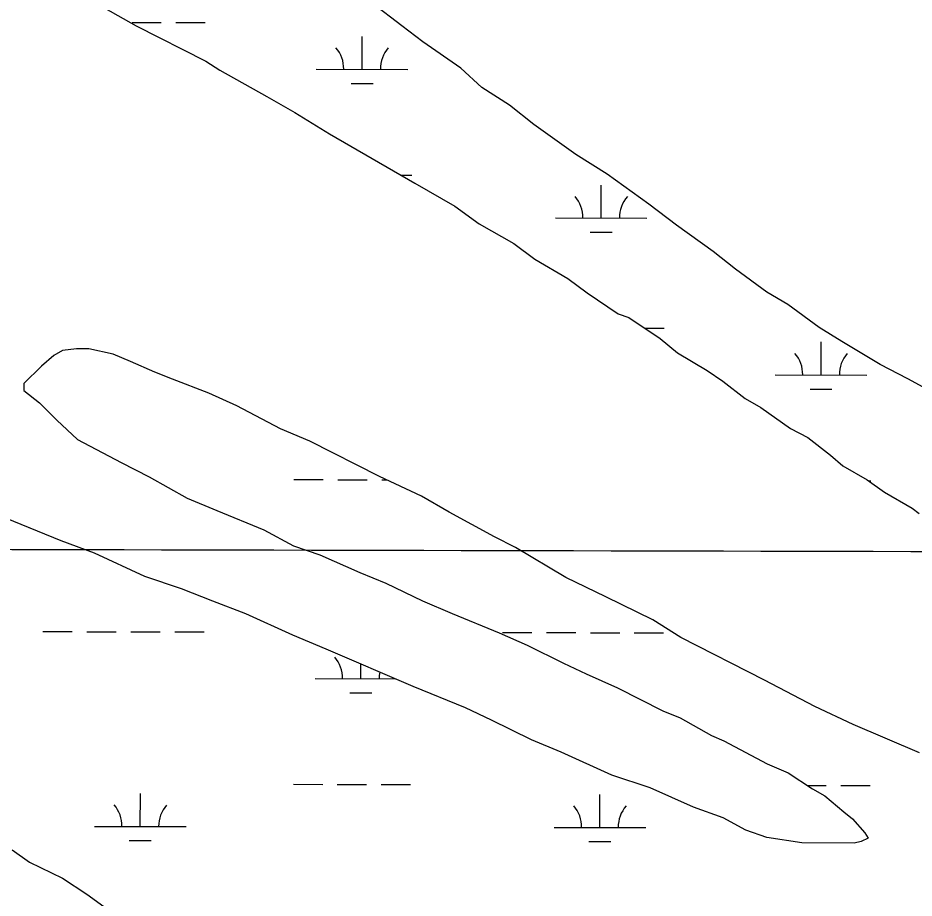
# Model space of a CAD drawing. Extents: x 3187622 to 3225504, y 800805 to 826213.
# Drawn here: x 3218501 to 3219479, y 817935 to 818896 of the extents above; entities that cross this region are included whole.
import ezdxf

# ---------------------------------------------------------------- set-up
doc = ezdxf.new("R2010")
doc.units = 0
for name, color, linetype in [('V-GRID-MAJR', 7, 'Continuous'), ('V-SITE-VEGE', 7, 'Continuous'), ('V-WETL-SWMP', 7, 'Continuous')]:
    doc.layers.add(name, color=color, linetype=linetype)

msp = doc.modelspace()

# ---------------------------------------------------------------- linework, layer by layer
at = {"layer": 'V-GRID-MAJR'}
msp.add_spline([(3191823.839, 818371.837), (3197059.682, 818359.272), (3202295.526, 818347.468), (3207531.372, 818336.426), (3212767.22, 818326.145), (3218003.0700000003, 818316.626), (3223238.92, 818307.868), (3223238.921, 818307.868)], degree=3, dxfattribs=at)
at = {"layer": 'V-SITE-VEGE'}
for p, q in [((3218549.423, 818532.7220000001), (3218539.847, 818527.061)), ((3218564.697, 818534.53), (3218549.423, 818532.7219999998)), ((3218578.052, 818534.4400000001), (3218564.697, 818534.53)), ((3218604.723, 818528.5380000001), (3218578.052, 818534.4400000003)), ((3218539.847, 818527.061), (3218526.418, 818515.7030000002)), ((3218623.749, 818520.782), (3218604.723, 818528.5379999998)), ((3218526.418, 818515.7030000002), (3218507.214, 818496.753)), ((3218650.381, 818509.156), (3218623.749, 818520.782)), ((3218669.409, 818501.4), (3218650.381, 818509.156)), ((3218507.214, 818496.753), (3218507.163, 818489.122)), ((3218709.37, 818485.872), (3218669.409, 818501.4)), ((3218507.163, 818489.122), (3218524.2430000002, 818475.654)), ((3218739.805, 818472.314), (3218709.37, 818485.872)), ((3218524.2430000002, 818475.654), (3218543.193, 818456.4500000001)), ((3218787.333, 818447.1950000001), (3218739.805, 818472.314)), ((3218543.193, 818456.4500000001), (3218565.946, 818435.313)), ((3218819.6750000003, 818433.625), (3218787.333, 818447.1950000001)), ((3218565.946, 818435.313), (3218613.4760000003, 818410.194)), ((3218895.732, 818394.963), (3218819.6750000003, 818433.625)), ((3218613.4760000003, 818410.194), (3218643.897, 818394.728)), ((3218643.897, 818394.728), (3218685.715, 818371.561)), ((3218941.38, 818373.674), (3218895.732, 818394.963)), ((3218685.715, 818371.561), (3218718.059, 818357.9890000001)), ((3218971.788, 818356.3010000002), (3218941.38, 818373.674)), ((3218548.043, 818324.778), (3218452.907, 818363.5650000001)), ((3218718.059, 818357.9890000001), (3218769.427, 818336.661)), ((3219021.213, 818329.2630000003), (3218971.788, 818356.3010000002)), ((3218769.427, 818336.661), (3218801.745, 818319.275)), ((3219044.029, 818317.6660000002), (3219021.213, 818329.2630000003)), ((3218584.2, 818311.184), (3218548.043, 818324.778)), ((3218801.745, 818319.275), (3218830.298, 818309.547)), ((3219099.137, 818284.867), (3219044.029, 818317.666)), ((3218639.361, 818286.014), (3218584.2, 818311.184)), ((3218830.298, 818309.547), (3218874.0500000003, 818290.177)), ((3218874.0500000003, 818290.177), (3218902.59, 818278.541)), ((3218679.3340000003, 818272.394), (3218639.361, 818286.014)), ((3218902.59, 818278.541), (3218942.526, 818259.197)), ((3219142.876, 818263.59), (3219099.137, 818284.867)), ((3218713.585, 818258.8100000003), (3218679.3340000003, 818272.3940000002)), ((3218749.742, 818245.2150000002), (3218713.585, 818258.8100000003)), ((3218942.526, 818259.197), (3218974.8680000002, 818245.625)), ((3219194.222, 818238.447), (3219142.876, 818263.59)), ((3218801.1, 818221.981), (3218749.742, 818245.215)), ((3218974.8680000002, 818245.625), (3219026.238, 818224.2990000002)), ((3219224.6180000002, 818219.1670000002), (3219194.222, 818238.447)), ((3218837.245, 818206.4780000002), (3218801.1, 818221.9810000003)), ((3219026.238, 818224.2990000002), (3219056.674, 818210.7440000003)), ((3219315.8850000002, 818172.772), (3219224.6180000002, 818219.1670000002)), ((3219056.674, 818210.7440000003), (3219096.61, 818191.4)), ((3218932.366, 818165.782), (3218837.245, 818206.4780000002)), ((3219096.61, 818191.4), (3219121.335, 818179.7880000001)), ((3219121.335, 818179.7880000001), (3219155.572, 818164.299)), ((3219371.019, 818143.7880000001), (3219315.8850000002, 818172.772)), ((3218989.446, 818142.5080000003), (3218932.366, 818165.782)), ((3219155.572, 818164.299), (3219205.008, 818139.166)), ((3219017.973, 818128.9650000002), (3218989.446, 818142.5080000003)), ((3219412.864, 818124.433), (3219371.019, 818143.7880000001)), ((3219205.008, 818139.166), (3219224.036, 818131.41)), ((3219224.036, 818131.41), (3219258.2460000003, 818112.1060000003)), ((3219061.7120000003, 818107.686), (3219017.973, 818128.9650000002)), ((3219485.154, 818093.426), (3219412.864, 818124.433)), ((3219258.2460000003, 818112.1060000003), (3219271.562, 818106.2930000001)), ((3219094.056, 818094.118), (3219061.7120000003, 818107.686)), ((3219271.562, 818106.2930000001), (3219319.092, 818081.175)), ((3219149.217, 818068.948), (3219094.056, 818094.118)), ((3219319.092, 818081.175), (3219341.921, 818071.484)), ((3219341.921, 818071.484), (3219368.515, 818054.137)), ((3219191.096, 818055.317), (3219149.217, 818068.948)), ((3219238.651, 818034.013), (3219191.096, 818055.317)), ((3219368.515, 818054.137), (3219381.818, 818046.416)), ((3219381.818, 818046.416), (3219402.6920000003, 818029.108)), ((3219271.005, 818022.3520000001), (3219238.651, 818034.013)), ((3219402.6920000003, 818029.108), (3219412.178, 818021.414)), ((3219295.716, 818008.833), (3219271.005, 818022.3520000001)), ((3219412.178, 818021.414), (3219425.431, 818006.062)), ((3219318.56, 818001.0510000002), (3219295.716, 818008.833)), ((3219425.431, 818006.062), (3219429.207, 818000.316)), ((3219356.6750000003, 817995.073), (3219318.56, 818001.0510000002)), ((3219413.9080000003, 817994.6940000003), (3219356.6750000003, 817995.073)), ((3219421.552, 817996.549), (3219413.9080000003, 817994.694)), ((3219429.207, 818000.316), (3219421.552, 817996.549)), ((3218494.289, 817987.4500000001), (3218513.278, 817973.968)), ((3218513.278, 817973.968), (3218549.411, 817956.558)), ((3218549.411, 817956.558), (3218576.006, 817939.212)), ((3218576.006, 817939.212), (3218615.877, 817910.329))]:
    msp.add_line(p, q, dxfattribs=at)
for points in [[(3218595.788, 818906.3470000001), (3218630, 818887.04), (3218706.056, 818848.378), (3218721.254, 818838.738), (3218772.573, 818809.781), (3218802.984, 818792.408), (3218840.985, 818769.262), (3218934.109, 818715.223), (3218977.824, 818690.133), (3219004.4050000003, 818670.878), (3219042.42, 818649.638), (3219065.198, 818632.316), (3219101.306, 818611.091), (3219122.1890000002, 818595.692), (3219156.377, 818572.568), (3219167.798, 818568.677), (3219201.986, 818545.555), (3219220.96, 818530.166), (3219253.265, 818510.8740000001), (3219270.36, 818499.313), (3219295.034, 818480.0700000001), (3219312.139, 818470.4180000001), (3219344.42, 818447.308), (3219363.433, 818437.644), (3219388.11, 818418.4010000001), (3219401.3850000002, 818406.868), (3219427.9930000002, 818391.426), (3219446.982, 818377.946), (3219477.392, 818360.573), (3219484.982, 818354.7980000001)], [(3219497.3170000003, 818488.2660000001), (3219472.606, 818501.787), (3219442.183, 818517.2490000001), (3219400.377, 818542.327), (3219375.678, 818557.755), (3219341.503, 818582.783), (3219318.699, 818596.29), (3219284.524, 818621.318), (3219259.852, 818640.561), (3219219.981, 818669.444), (3219189.607, 818692.54), (3219144.037, 818725.277), (3219109.838, 818746.488), (3219064.268, 818779.225), (3219037.697, 818800.387), (3219007.301, 818819.667), (3218984.545, 818840.805), (3218942.7660000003, 818869.7000000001), (3218919.988, 818887.022), (3218887.722, 818912.0380000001)]]:
    msp.add_lwpolyline(points, dxfattribs=at)
at = {"layer": 'V-WETL-SWMP'}
for p, q in [((3218595.788906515, 818906.3478194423), (3218630.0008560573, 818887.0417977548)), ((3218919.9902914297, 818887.0225550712), (3218887.723333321, 818912.0385730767)), ((3218625.3212543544, 818890.8970215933), (3218657.32115688, 818890.8318445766)), ((3218630.0008560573, 818887.0417977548), (3218706.0577403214, 818848.3797480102)), ((3218673.3211081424, 818890.7992560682), (3218705.3210106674, 818890.7340790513)), ((3218942.769261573, 818869.7005422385), (3218919.9902914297, 818887.0225550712)), ((3218876.5331809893, 818839.6432601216), (3218876.606474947, 818875.6431789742)), ((3218984.5492044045, 818840.8055176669), (3218942.769261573, 818869.7005422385)), ((3218706.057740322, 818848.3797480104), (3218721.2557187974, 818838.7397387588)), ((3218721.255718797, 818838.7397387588), (3218772.5746431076, 818809.7817062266)), ((3218826.533333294, 818839.7450992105), (3218926.5330286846, 818839.5414210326)), ((3219007.302177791, 818819.6685062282), (3218984.5492044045, 818840.8055176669)), ((3218864.5018009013, 818824.236736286), (3218888.501727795, 818824.1878535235)), ((3219037.699134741, 818800.3874877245), (3219007.302177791, 818819.6685062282)), ((3218772.5746431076, 818809.7817062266), (3218802.9845984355, 818792.4086870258)), ((3219064.268100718, 818779.2254731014), (3219037.699134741, 818800.3874877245)), ((3218802.9845984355, 818792.4086870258), (3218840.986543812, 818769.262663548)), ((3219109.8380393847, 818746.4894467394), (3219064.268100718, 818779.2254731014)), ((3218840.986543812, 818769.262663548), (3218934.1114077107, 818715.2246050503)), ((3219144.0379905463, 818725.2764257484), (3219109.8380393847, 818746.4894467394)), ((3218918.773166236, 818724.1250077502), (3218930.8900016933, 818724.1003283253)), ((3219189.6079292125, 818692.5403993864), (3219144.0379905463, 818725.2764257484)), ((3218934.1114077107, 818715.2246050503), (3218977.824343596, 818690.132577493)), ((3219137.638842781, 818677.2491368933), (3219137.712136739, 818713.2490557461)), ((3218977.824343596, 818690.132577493), (3219004.4053079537, 818670.8775621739)), ((3219219.979889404, 818669.444382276), (3219189.6079292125, 818692.5403993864)), ((3219004.4053079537, 818670.8775621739), (3219042.4212517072, 818649.6385379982)), ((3219087.638995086, 818677.3509759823), (3219187.6386904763, 818677.1472978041)), ((3219259.8518359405, 818640.5613592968), (3219219.979889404, 818669.444382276)), ((3219125.6074626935, 818661.8426130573), (3219149.607389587, 818661.7937302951)), ((3219042.4212517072, 818649.638537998), (3219065.1992218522, 818632.316525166)), ((3219284.525804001, 818621.3193455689), (3219259.8518359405, 818640.5613592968)), ((3219065.1992218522, 818632.316525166), (3219101.30716931, 818611.0905025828)), ((3219318.700758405, 818596.2903259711), (3219284.525804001, 818621.3193455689)), ((3219101.30716931, 818611.0905025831), (3219122.1911415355, 818595.6894906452)), ((3219122.1911415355, 818595.6894906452), (3219156.3780943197, 818572.5674703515)), ((3219341.5047253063, 818582.7843117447), (3219318.700758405, 818596.2903259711)), ((3219375.678679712, 818557.7552921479), (3219341.5047253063, 818582.7843117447)), ((3219156.3780943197, 818572.5674703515), (3219167.7990753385, 818568.676462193)), ((3219167.7990753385, 818568.6764621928), (3219201.986028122, 818545.5554418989)), ((3219184.9434037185, 818557.081560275), (3219206.5501743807, 818557.0375518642)), ((3219400.378644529, 818542.328277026), (3219375.678679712, 818557.7552921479)), ((3219201.986028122, 818545.5554418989), (3219220.9620040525, 818530.1664315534)), ((3219377.7623447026, 818505.9467329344), (3219377.8356386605, 818541.946651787)), ((3219442.183584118, 818517.2492510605), (3219400.3786445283, 818542.328277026)), ((3218549.425776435, 818532.7217635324), (3218539.8487998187, 818527.0627735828)), ((3218564.699745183, 818534.5287500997), (3218549.425776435, 818532.7217635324)), ((3218578.0547192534, 818534.439738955), (3218564.699745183, 818534.5287500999)), ((3218604.724672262, 818528.5387187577), (3218578.0547192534, 818534.439738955)), ((3218539.848799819, 818527.0627735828), (3218526.418835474, 818515.7047889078)), ((3218623.7516417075, 818520.7807056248), (3218604.724672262, 818528.5387187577)), ((3219220.9620040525, 818530.1664315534), (3219253.2669572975, 818510.8734114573)), ((3218526.418835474, 818515.7047889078), (3218507.2148887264, 818496.7538117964)), ((3218650.38359958, 818509.1566875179), (3218623.7516417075, 818520.7807056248)), ((3219472.6065378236, 818501.7842311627), (3219442.183584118, 818517.2492510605)), ((3218669.4105690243, 818501.3996743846), (3218650.38359958, 818509.1566875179)), ((3219253.2669572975, 818510.8734114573), (3219270.3609336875, 818499.3134013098)), ((3219327.7624970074, 818506.0485720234), (3219427.7621923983, 818505.8448938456)), ((3218507.2148887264, 818496.7538117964), (3218507.1638952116, 818489.122814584)), ((3218709.3715042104, 818485.8716465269), (3218669.4105690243, 818501.3996743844)), ((3219270.3609336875, 818499.3134013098), (3219295.034901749, 818480.0703875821)), ((3219497.3175010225, 818488.2652153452), (3219472.6065378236, 818501.7842311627)), ((3218507.1638952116, 818489.122814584), (3218524.2448732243, 818475.6548051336)), ((3218739.8064562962, 818472.3146259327), (3218709.3715042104, 818485.8716465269)), ((3219365.7309646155, 818490.5402090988), (3219389.7308915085, 818490.4913263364)), ((3218524.2448732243, 818475.6548051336), (3218543.1948523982, 818456.4507961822)), ((3219295.034901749, 818480.0703875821), (3219312.1408765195, 818470.4183767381)), ((3218787.335384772, 818447.1965951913), (3218739.8064562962, 818472.3146259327)), ((3219312.1408765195, 818470.4183767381), (3219344.4198330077, 818447.3093580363)), ((3218543.1948523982, 818456.4507961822), (3218565.948825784, 818435.312784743)), ((3218819.6773331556, 818433.6265730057), (3218787.335384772, 818447.1965951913)), ((3219344.4198330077, 818447.3093580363), (3219363.4338040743, 818437.6443456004)), ((3218565.948825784, 818435.312784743), (3218613.4777542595, 818410.1957540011)), ((3218895.7332174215, 818394.964523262), (3218819.6773331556, 818433.6265730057)), ((3219363.4338040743, 818437.6443456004), (3219388.107772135, 818418.4013318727)), ((3219388.107772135, 818418.4013318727), (3219401.385755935, 818406.8663249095)), ((3218613.4777542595, 818410.1957540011), (3218643.8997079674, 818394.7307341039)), ((3219401.385755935, 818406.8663249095), (3219427.992717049, 818391.4273081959)), ((3218643.8997079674, 818394.7307341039), (3218685.7176459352, 818371.558707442)), ((3218941.3801463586, 818373.675492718), (3218895.7332174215, 818394.964523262)), ((3218802.213084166, 818391.6867862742), (3218834.212986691, 818391.6216092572)), ((3218850.2129379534, 818391.5890207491), (3218882.2128404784, 818391.5238437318)), ((3218898.212791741, 818391.4912552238), (3218903.2022236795, 818391.4810928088)), ((3219427.992717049, 818391.4273081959), (3219446.9816913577, 818377.9462971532)), ((3219429.426675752, 818390.4092851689), (3219432.1191654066, 818390.4038011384)), ((3219446.9816913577, 818377.9462971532), (3219477.3916466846, 818360.573277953)), ((3218685.7176459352, 818371.558707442), (3218718.0605943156, 818357.9896852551)), ((3218971.789101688, 818356.3024735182), (3218941.3801463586, 818373.675492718)), ((3218548.0439531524, 818324.7788394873), (3218452.9101059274, 818363.5669051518)), ((3218718.0605943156, 818357.9896852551), (3218769.429512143, 818336.6616499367)), ((3219021.2130280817, 818329.2644418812), (3218971.789101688, 818356.3024735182)), ((3219477.3916466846, 818360.573277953), (3219484.983636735, 818354.7992736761)), ((3218769.429512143, 818336.6616499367), (3218801.747463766, 818319.2766291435)), ((3219044.0299933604, 818317.6664269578), (3219021.2130280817, 818329.2644418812)), ((3218584.201894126, 818311.1838141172), (3218548.0439531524, 818324.7788394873)), ((3218801.747463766, 818319.2766291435), (3218830.300416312, 818309.5476087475)), ((3219099.138913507, 818284.8663926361), (3219044.0299933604, 818317.6664269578)), ((3218639.361807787, 818286.0147770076), (3218584.201894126, 818311.1838141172)), ((3218830.300416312, 818309.5476087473), (3218874.0513473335, 818290.1785790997)), ((3218874.0513473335, 818290.1785790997), (3218902.5913015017, 818278.5415594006)), ((3218679.3357413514, 818272.3947484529), (3218639.361807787, 818286.0147770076)), ((3218902.5913015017, 818278.5415594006), (3218942.5272399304, 818259.1985329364)), ((3219142.877846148, 818263.5903636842), (3219099.138913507, 818284.8663926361)), ((3218713.58568603, 818258.8117246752), (3218679.3357413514, 818272.3947484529)), ((3218749.743627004, 818245.2166993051), (3218713.58568603, 818258.8117246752)), ((3218942.52723993, 818259.1985329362), (3218974.870188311, 818245.6285107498)), ((3219194.2217672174, 818238.4473297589), (3219142.877846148, 818263.5903636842)), ((3218801.1005464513, 818221.9816646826), (3218749.743627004, 818245.2166993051)), ((3218974.870188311, 818245.6285107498), (3219026.2391061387, 818224.3004754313)), ((3219224.618724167, 818219.1663112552), (3219194.2217672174, 818238.4473297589)), ((3218527.966931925, 818225.7440524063), (3218559.96683445, 818225.6788753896)), ((3218575.9667857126, 818225.6462868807), (3218607.9666882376, 818225.5811098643)), ((3218623.9666395, 818225.5485213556), (3218655.966542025, 818225.483344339)), ((3218671.9664932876, 818225.4507558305), (3218703.9663958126, 818225.3855788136)), ((3218837.246489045, 818206.4786400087), (3218801.1005464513, 818221.9816646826)), ((3219026.2391061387, 818224.3004754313), (3219056.674058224, 818210.7434548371)), ((3219029.8734030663, 818224.7217753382), (3219061.8733055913, 818224.6565983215)), ((3219077.873256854, 818224.6240098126), (3219109.8731593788, 818224.558832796)), ((3219125.8731106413, 818224.5262442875), (3219157.8730131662, 818224.4610672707)), ((3219173.8729644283, 818224.4284787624), (3219205.8728669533, 818224.3633017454)), ((3219315.885585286, 818172.7722515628), (3219224.618724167, 818219.1663112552)), ((3219056.674058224, 818210.7434548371), (3219096.609996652, 818191.4004283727)), ((3218932.367337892, 818165.7825750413), (3218837.246489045, 818206.4786400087)), ((3218875.1785661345, 818174.2947598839), (3218875.21102181, 818190.2360695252)), ((3219096.609996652, 818191.4004283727), (3219121.334958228, 818179.7884118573)), ((3219121.334958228, 818179.7884118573), (3219155.571904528, 818164.2983887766)), ((3218825.1787184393, 818174.3965989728), (3218912.6497918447, 818174.2184389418)), ((3219371.019502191, 818143.7882158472), (3219315.885585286, 818172.7722515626)), ((3218989.4472462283, 818142.5085356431), (3218932.367337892, 818165.7825750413)), ((3219155.571904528, 818164.2983887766), (3219205.0088292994, 818139.1683564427)), ((3218863.147186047, 818158.8882360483), (3218887.1471129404, 818158.8393532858)), ((3219017.9742020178, 818128.9645166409), (3218989.4472462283, 818142.5085356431)), ((3219412.8634369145, 818124.4321877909), (3219371.019502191, 818143.7882158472)), ((3219205.0088292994, 818139.1683564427), (3219224.0357987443, 818131.4103433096)), ((3219224.0357987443, 818131.4103433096), (3219258.247748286, 818112.1053216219)), ((3219061.7131346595, 818107.6874876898), (3219017.9742020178, 818128.9645166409)), ((3219485.1543221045, 818093.4261384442), (3219412.8634369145, 818124.4321877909)), ((3219258.247748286, 818112.1053216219), (3219271.563727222, 818106.2933125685)), ((3219094.05608304, 818094.118465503), (3219061.7131346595, 818107.6874876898)), ((3219271.563727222, 818106.2933125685), (3219319.092655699, 818081.175281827)), ((3219149.214996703, 818068.9494283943), (3219094.05608304, 818094.118465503)), ((3219319.092655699, 818081.175281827), (3219341.9216193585, 818071.4842662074)), ((3219341.9216193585, 818071.4842662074), (3219368.5165820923, 818054.1372501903)), ((3219191.096926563, 818055.3163982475), (3219149.214996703, 818068.9494283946)), ((3218801.5357767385, 818059.0125361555), (3218833.535679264, 818058.9473591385)), ((3218849.535630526, 818058.9147706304), (3218881.535533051, 818058.8495936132)), ((3218897.5354843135, 818058.8170051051), (3218929.5353868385, 818058.7518280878)), ((3219238.6508517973, 818034.0143661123), (3219191.096926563, 818055.3163982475)), ((3219362.794814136, 818057.8693704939), (3219383.442004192, 818057.8273165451)), ((3219368.5165820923, 818054.1372501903), (3219381.8195626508, 818046.4172418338)), ((3219399.4419554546, 818057.7947280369), (3219431.441857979, 818057.7295510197)), ((3218634.3777567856, 818012.922913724), (3218634.451050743, 818048.9228325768)), ((3219136.2842279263, 818011.9006366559), (3219136.357521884, 818047.9005555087)), ((3219381.8195626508, 818046.4172418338), (3219402.690536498, 818029.1082305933)), ((3219271.0057985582, 818022.3523432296), (3219238.6508517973, 818034.0143661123)), ((3219402.690536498, 818029.1082305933), (3219412.1785244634, 818021.4142254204)), ((3218584.37790909, 818013.0247528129), (3218684.377604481, 818012.8210746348)), ((3219295.717761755, 818008.8333274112), (3219271.0057985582, 818022.3523432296)), ((3219412.1785244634, 818021.4142254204), (3219425.431511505, 818006.0632198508)), ((3219086.284380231, 818012.0024757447), (3219186.2840756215, 818011.7987975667)), ((3219318.5597237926, 818001.0503110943), (3219295.717761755, 818008.8333274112)), ((3219425.431511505, 818006.0632198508), (3219429.208508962, 818000.3152187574)), ((3218622.346376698, 817997.516389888), (3218646.3463035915, 817997.4675071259)), ((3219124.252847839, 817996.4941128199), (3219148.252774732, 817996.4452300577)), ((3219356.6766545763, 817995.0732813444), (3219318.5597237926, 818001.0503110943)), ((3219413.9085434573, 817994.6932335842), (3219356.6766545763, 817995.0732813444)), ((3219421.5525270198, 817996.5502265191), (3219413.9085434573, 817994.6932335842)), ((3219429.208508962, 818000.3152187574), (3219421.5525270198, 817996.5502265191)), ((3218494.294269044, 817987.4522646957), (3218513.282243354, 817973.971253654)), ((3218513.282243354, 817973.9712536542), (3218549.4151875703, 817956.5602296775)), ((3218549.4151875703, 817956.5602296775), (3218576.009150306, 817939.213213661)), ((3218576.009150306, 817939.213213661), (3218615.88209684, 817910.3311906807))]:
    msp.add_line(p, q, dxfattribs=at)
for centre, radius, start, end in [((3218821.291379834, 818840.23058004), 35.24628790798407, 359.1114801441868, 40.65513847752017), ((3218931.7769154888, 818840.0055444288), 35.246287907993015, 139.11147836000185, 180.65513669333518), ((3219082.3970416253, 818677.8364568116), 35.24628790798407, 359.1114801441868, 40.65513847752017), ((3219192.88257728, 818677.6114212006), 35.246287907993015, 139.11147836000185, 180.65513669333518), ((3219322.520543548, 818506.5340528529), 35.24628790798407, 359.1114801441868, 40.65513847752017), ((3219433.006079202, 818506.3090172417), 35.246287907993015, 139.11147836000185, 180.65513669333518), ((3218819.9367649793, 818174.8820798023), 35.24628790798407, 359.1114801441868, 40.65513847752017), ((3218930.422300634, 818174.6570441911), 35.246287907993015, 168.94661593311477, 180.65513669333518), ((3218579.13595563, 818013.5102336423), 35.24628790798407, 359.1114801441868, 40.65513847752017), ((3218689.6214912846, 818013.2851980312), 35.246287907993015, 139.11147836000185, 180.65513669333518), ((3219081.0424267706, 818012.4879565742), 35.24628790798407, 359.1114801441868, 40.65513847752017), ((3219191.5279624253, 818012.2629209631), 35.246287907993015, 139.11147836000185, 180.65513669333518)]:
    msp.add_arc(centre, radius, start, end, dxfattribs=at)

doc.saveas('drawing.dxf')
